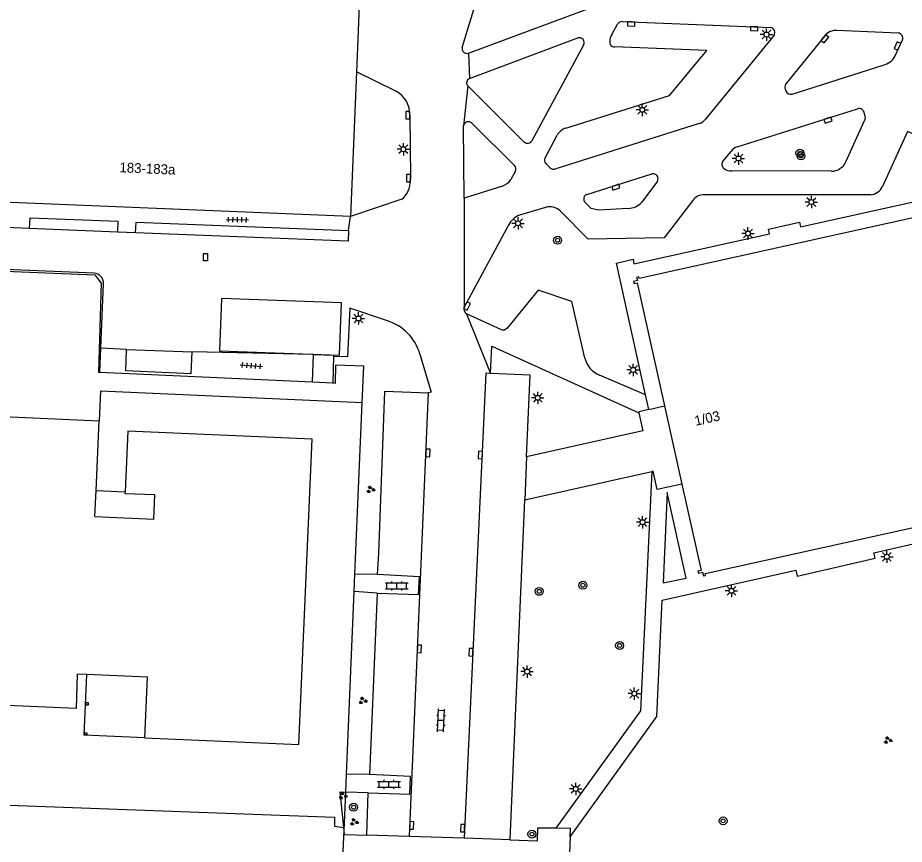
# Model space of a CAD drawing. Extents: x 132994 to 136000, y 393499 to 395512.
# Drawn here: x 133677 to 133766.6, y 394523.1 to 394606.7 of the extents above; entities that cross this region are included whole.
import ezdxf

# ---------------------------------------------------------------- set-up
doc = ezdxf.new("R2010")
doc.units = 0
for name, color, linetype in [('gg-afsc-hekwerk', 7, 'Continuous'), ('gg-anno-huisnummerreeks BGT', 7, 'Continuous'), ('gg-bbg-bijgebouw', 7, 'Continuous'), ('gg-bbg-hoofdgebouw', 7, 'Continuous'), ('gg-bbg-onder overbouw', 7, 'Continuous'), ('gg-bbg-overig bouwwerk', 7, 'Continuous'), ('gg-bbg-pand overbouw', 7, 'Continuous'), ('gg-bbg-pilaar onder overbouw', 7, 'Continuous'), ('gg-knt-verharding', 7, 'Continuous'), ('gg-knt-verharding nz', 7, 'Continuous'), ('gt-grn-vlakafsluiter', 7, 'Continuous'), ('gt-symb-boom', 7, 'Continuous'), ('gt-symb-groenvak', 7, 'Continuous'), ('gt-symb-klinker verharding', 7, 'Continuous'), ('gt-symb-kolk', 7, 'Continuous'), ('gt-symb-kolk center center', 7, 'Continuous'), ('gt-symb-lichtmast', 7, 'Continuous'), ('gt-symb-tegel verharding', 7, 'Continuous')]:
    doc.layers.add(name, color=color, linetype=linetype)

# ---------------------------------------------------------------- blocks, each defined once
blk = doc.blocks.new('gt0-KOLK')
at = {"layer": 'gt-symb-kolk'}
blk.add_lwpolyline([(0, 0), (0.375, 0), (0.375, 0.4), (-0.375, 0.4), (-0.375, 0), (0, 0)], dxfattribs=at)
blk = doc.blocks.new('gt0-LMAST')
at = {"layer": 'gt-symb-lichtmast'}
for p, q in [((-0.182, 0.173), (-0.447, 0.438)), ((-0.005, 0.246), (-0.005, 0.621)), ((0.172, 0.173), (0.437, 0.438)), ((-0.255, -0.004), (-0.63, -0.004)), ((-0.182, -0.181), (-0.447, -0.446)), ((-0.005, -0.254), (-0.005, -0.629)), ((0.437, -0.446), (0.172, -0.181)), ((0.245, -0.004), (0.62, -0.004))]:
    blk.add_line(p, q, dxfattribs=at)
blk.add_circle((-0.005, -0.004), 0.25, dxfattribs=at)
blk = doc.blocks.new('gt0-BOOM')
at = {"layer": 'gt-symb-boom'}
for radius in [0.4, 0.2]:
    blk.add_circle((0, 0), radius, dxfattribs=at)
blk = doc.blocks.new('gt0-GRVAK')
at = {"layer": 'gt-symb-groenvak'}
for p, q in [((-0.11, 0.189), (-0.228, 0.24)), ((-0.182, 0.153), (0.088, 0.153)), ((-0.091, 0.211), (-0.156, 0.322)), ((-0.047, 0.214), (-0.047, 0.393)), ((-0.004, 0.211), (0.061, 0.322)), ((0.015, 0.189), (0.133, 0.24)), ((0.262, -0.052), (0.197, 0.059)), ((0.305, -0.049), (0.305, 0.13)), ((0.349, -0.052), (0.414, 0.059)), ((-0.245, -0.228), (-0.363, -0.177)), ((-0.318, -0.264), (-0.047, -0.264)), ((-0.226, -0.206), (-0.291, -0.095)), ((-0.183, -0.203), (-0.183, -0.024)), ((-0.139, -0.206), (-0.074, -0.095)), ((-0.12, -0.228), (-0.002, -0.177)), ((0.243, -0.074), (0.125, -0.023)), ((0.17, -0.11), (0.441, -0.11)), ((0.368, -0.074), (0.486, -0.023))]:
    blk.add_line(p, q, dxfattribs=at)
blk = doc.blocks.new('gt0-KL1')
at = {"layer": 'gt-symb-klinker verharding'}
for p, q in [((-1.15, 0.3), (1.15, 0.3)), ((-1, -0.3), (-1, 0.3)), ((-0.5, 0.3), (-0.5, 0.45)), ((0, -0.3), (0, 0.3)), ((0.5, 0.3), (0.5, 0.45)), ((1, -0.3), (1, 0.3)), ((-1.15, -0.3), (1.15, -0.3)), ((-0.5, -0.45), (-0.5, -0.3)), ((0.5, -0.45), (0.5, -0.3))]:
    blk.add_line(p, q, dxfattribs=at)
blk = doc.blocks.new('gt0-TEG1')
at = {"layer": 'gt-symb-tegel verharding'}
for p, q in [((-1.125, 0), (1.125, 0)), ((-0.9, -0.25), (-0.9, 0.25)), ((-0.45, -0.25), (-0.45, 0.25)), ((0, -0.25), (0, 0.25)), ((0.45, -0.25), (0.45, 0.25)), ((0.9, -0.25), (0.9, 0.25))]:
    blk.add_line(p, q, dxfattribs=at)
blk = doc.blocks.new('gt0-KOLKCC')
at = {"layer": 'gt-symb-kolk center center'}
blk.add_lwpolyline([(-0.375, 0.2), (0.375, 0.2), (0.375, -0.2), (-0.375, -0.2)], close=True, dxfattribs=at)

msp = doc.modelspace()

# ---------------------------------------------------------------- linework, layer by layer
at = {"layer": 'gg-afsc-hekwerk'}
for p, q in [((133711.827, 394567.752), (133711.986, 394571.493)), ((133685.308, 394570.852), (133706.801, 394569.852)), ((133706.801, 394569.852), (133708.843, 394569.757)), ((133711.093, 394550.416), (133711.827, 394567.752)), ((133711.019, 394548.679), (133711.093, 394550.416)), ((133710.237, 394530.206), (133711.019, 394548.679)), ((133710.16, 394528.392), (133710.237, 394530.206)), ((133712.546, 394530.146), (133710.237, 394530.206)), ((133709.995, 394524.493), (133710.16, 394528.392)), ((133709.804, 394520.505), (133709.995, 394524.493))]:
    msp.add_line(p, q, dxfattribs=at)
for points in [[(133600.783, 394584.132), (133684.778, 394580.673), (133685.436, 394579.828), (133685.16, 394570.859), (133685.308, 394570.852)], [(133708.843, 394569.757), (133709.109, 394569.745), (133709.16, 394571.586), (133711.986, 394571.493)]]:
    msp.add_lwpolyline(points, dxfattribs=at)
at = {"layer": 'gg-bbg-bijgebouw'}
msp.add_line((133688, 394573.134), (133694.6, 394572.885), dxfattribs=at)
msp.add_lwpolyline([(133694.6, 394572.885), (133694.496, 394570.675), (133687.919, 394570.985), (133688, 394573.134)], dxfattribs=at)
at = {"layer": 'gg-bbg-hoofdgebouw'}
for p, q in [((133712.555, 394633.409), (133711.231, 394601.203)), ((133711.231, 394601.203), (133710.63, 394586.596)), ((133742.39, 394567.438), (133744.151, 394559.536)), ((133684.91, 394558.869), (133685.224, 394565.931))]:
    msp.add_line(p, q, dxfattribs=at)
for points in [[(133710.63, 394586.596), (133670.524, 394588.237), (133670.671, 394591.834), (133664.072, 394592.114), (133663.925, 394588.517), (133623.82, 394590.156), (133624.399, 394604.558), (133617.307, 394604.853), (133618.694, 394640.266)], [(133777.067, 394581.596), (133775.697, 394587.755), (133776.026, 394587.828), (133775.978, 394588.043), (133775.551, 394587.948), (133775.449, 394588.405), (133775.234, 394588.357), (133775.273, 394588.183), (133739.824, 394580.302), (133739.784, 394580.482), (133739.57, 394580.434), (133739.645, 394580.098), (133739.258, 394580.012), (133739.306, 394579.797), (133739.62, 394579.867), (133742.39, 394567.438)], [(133682.885, 394536.821), (133624.769, 394539.35), (133626.251, 394575.63), (133669.868, 394574.021), (133669.539, 394566.628), (133685.224, 394565.931)], [(133689.853, 394533.863), (133705.399, 394533.198), (133706.75, 394564.071), (133688.12, 394564.886), (133687.856, 394558.739)], [(133744.151, 394559.536), (133746.098, 394550.799), (133745.771, 394550.728), (133745.819, 394550.513), (133746.242, 394550.607), (133746.322, 394550.242), (133746.537, 394550.289), (133746.495, 394550.476), (133770.286, 394555.761)], [(133683.99, 394540.27), (133683.017, 394540.311), (133682.885, 394536.821)]]:
    msp.add_lwpolyline(points, dxfattribs=at)
at = {"layer": 'gg-bbg-onder overbouw'}
for q in [(133684.91, 394558.869), (133690.75, 394555.978)]:
    msp.add_line((133684.793, 394556.241), q, dxfattribs=at)
for points in [[(133690.75, 394555.978), (133690.855, 394558.425), (133687.848, 394558.554), (133687.856, 394558.739)], [(133689.853, 394533.863), (133690.117, 394540.015), (133683.99, 394540.27)]]:
    msp.add_lwpolyline(points, dxfattribs=at)
at = {"layer": 'gg-bbg-overig bouwwerk'}
msp.add_lwpolyline([(133709.516, 394572.557), (133709.724, 394577.844), (133697.613, 394578.306), (133697.405, 394573.019), (133709.516, 394572.557)], dxfattribs=at)
at = {"layer": 'gg-bbg-pand overbouw'}
msp.add_line((133684.91, 394558.869), (133687.856, 394558.739), dxfattribs=at)
msp.add_lwpolyline([(133689.853, 394533.863), (133683.719, 394534.149), (133683.99, 394540.27)], dxfattribs=at)
at = {"layer": 'gg-bbg-pilaar onder overbouw'}
for points in [[(133683.903, 394537.184), (133683.915, 394537.454), (133684.115, 394537.445), (133684.103, 394537.175), (133683.903, 394537.184)], [(133683.78, 394534.397), (133683.98, 394534.388), (133683.971, 394534.188), (133683.771, 394534.197), (133683.78, 394534.397)]]:
    msp.add_lwpolyline(points, dxfattribs=at)
at = {"layer": 'gg-knt-verharding'}
for p, q in [((133721.933, 394603.678), (133725.195, 394614.291)), ((133722.566, 394603.1), (133736.071, 394608.115)), ((133737.048, 394605.003), (133737.65, 394606.033)), ((133766.022, 394605.132), (133759.805, 394605.401)), ((133722.665, 394600.545), (133733.609, 394604.637)), ((133753.463, 394604.909), (133746.541, 394596.44)), ((133758.603, 394604.856), (133754.641, 394600.01)), ((133765.707, 394602.831), (133766.46, 394604.454)), ((133734.212, 394603.923), (133728.99, 394594.239)), ((133715.221, 394599.258), (133711.231, 394601.203)), ((133728.211, 394594.117), (133722.514, 394599.786)), ((133749.734, 394593.638), (133761.903, 394597.481)), ((133722.906, 394596.013), (133727.21, 394591.738)), ((133745.905, 394595.992), (133731.287, 394591.375)), ((133730.323, 394592.534), (133731.534, 394594.821)), ((133748.266, 394592.099), (133749.114, 394593.17)), ((133730.844, 394591.498), (133730.388, 394591.94)), ((133727.275, 394591.126), (133726.835, 394590.323)), ((133759.269, 394591.166), (133749.201, 394591.203)), ((133737.405, 394589.737), (133741.123, 394590.905)), ((133741.675, 394590.161), (133740.087, 394588.032)), ((133725.997, 394589.667), (133722.145, 394588.454)), ((133734.548, 394588.824), (133737.405, 394589.737)), ((133715.828, 394588.339), (133710.63, 394586.596)), ((133763.227, 394588.763), (133746.416, 394588.785)), ((133730.368, 394587.501), (133727.742, 394586.714)), ((133726.627, 394585.701), (133722.125, 394577.413)), ((133678.198, 394585.386), (133675.777, 394585.476)), ((133687.094, 394585.009), (133678.198, 394585.386)), ((133688.9, 394584.94), (133687.094, 394585.009)), ((133710.396, 394584.104), (133688.9, 394584.94)), ((133710.45, 394585.171), (133710.396, 394584.104)), ((133684.714, 394580.864), (133623.563, 394583.393)), ((133685.403, 394573.285), (133685.657, 394579.796)), ((133685.308, 394570.852), (133685.403, 394573.285)), ((133688, 394573.134), (133685.403, 394573.285)), ((133706.885, 394572.632), (133694.6, 394572.885)), ((133706.801, 394569.852), (133706.885, 394572.632)), ((133708.927, 394572.441), (133708.843, 394569.757)), ((133740.462, 394568.552), (133735.813, 394570.537)), ((133740.793, 394567.082), (133740.462, 394568.552)), ((133740.793, 394567.082), (133742.39, 394567.438)), ((133728.449, 394562.27), (133728.254, 394557.927)), ((133728.254, 394557.927), (133741.097, 394560.789)), ((133726.778, 394523.585), (133728.254, 394557.927)), ((133713.382, 394550.382), (133713.494, 394552.545)), ((133713.382, 394550.382), (133711.093, 394550.416)), ((133713.329, 394548.514), (133711.019, 394548.679)), ((133712.429, 394528.306), (133710.16, 394528.392)), ((133712.304, 394524.075), (133712.429, 394528.306)), ((133709.995, 394524.493), (133709.965, 394524.794)), ((133712.304, 394524.075), (133716.585, 394523.93)), ((133716.585, 394523.93), (133722.132, 394523.742)), ((133722.132, 394523.742), (133726.778, 394523.585))]:
    msp.add_line(p, q, dxfattribs=at)
for points in [[(133738.122, 394606.295), (133751.458, 394605.77), (133753.122, 394605.692)], [(133732.398, 394595.52), (133742.902, 394598.805), (133746.663, 394603.375), (133737.325, 394603.727)], [(133755.29, 394598.96), (133764.51, 394601.881), (133764.877, 394602.027), (133765.212, 394602.234)], [(133716.626, 394596.829), (133716.701, 394590.458), (133716.688, 394590.214)], [(133760.719, 394592.109), (133762.66, 394596.35), (133762.695, 394596.534), (133762.68, 394596.725), (133762.532, 394597.188)], [(133722.145, 394588.454), (133722.051, 394595.678), (133722.061, 394595.768)], [(133777.906, 394590.371), (133777.664, 394590.547), (133777.207, 394590.797), (133766.956, 394595.176), (133764.432, 394589.606)], [(133740.462, 394568.552), (133737.535, 394581.873), (133739.205, 394582.269), (133739.295, 394581.786), (133753.005, 394584.818), (133752.9, 394585.319), (133756.05, 394586.022), (133756.148, 394585.529), (133777.906, 394590.371)], [(133745.217, 394588.177), (133742.341, 394584.444), (133734.685, 394584.31), (133731.825, 394587.159)], [(133738.708, 394587.4), (133735.724, 394587.243), (133734.977, 394587.392), (133734.35, 394588.023)], [(133678.198, 394585.386), (133678.257, 394586.465), (133687.108, 394586.098), (133687.094, 394585.009)], [(133688.9, 394584.94), (133688.975, 394586.017), (133710.45, 394585.171)], [(133734.349, 394572.276), (133733.019, 394577.995), (133729.626, 394579.131), (133726.486, 394575.288), (133726.351, 394575.18), (133726.208, 394575.108), (133726.015, 394575.099), (133725.896, 394575.137), (133722.381, 394576.757)], [(133714.371, 394576.041), (133710.565, 394577.324), (133710.323, 394572.398), (133708.927, 394572.441)], [(133724.804, 394570.724), (133724.936, 394573.468), (133739.803, 394566.72)], [(133706.885, 394572.632), (133708.93, 394572.549), (133708.927, 394572.441)], [(133717.665, 394572.663), (133718.806, 394568.833), (133718.503, 394568.772)], [(133728.449, 394562.27), (133728.817, 394570.53), (133724.804, 394570.724)], [(133711.827, 394567.752), (133685.357, 394568.928), (133685.224, 394565.931)], [(133713.494, 394552.545), (133714.119, 394568.939), (133718.503, 394568.772)], [(133740.793, 394567.082), (133739.778, 394566.838), (133739.803, 394566.72)], [(133739.803, 394566.72), (133740.203, 394564.901), (133728.449, 394562.27)], [(133741.097, 394560.789), (133739.946, 394536.604), (133731.398, 394524.721)], [(133744.151, 394559.536), (133741.643, 394558.977), (133741.238, 394560.829), (133741.097, 394560.789)], [(133742.251, 394549.528), (133744.569, 394550.026), (133742.673, 394558.674), (133742.251, 394549.528)], [(133732.859, 394523.849), (133741.604, 394536.03), (133742.153, 394547.804), (133755.672, 394550.82), (133755.806, 394550.228), (133763.685, 394552.044), (133763.559, 394552.59), (133770.638, 394554.178)], [(133713.329, 394548.514), (133717.506, 394548.371), (133717.601, 394550.15), (133713.382, 394550.382)], [(133713.329, 394548.514), (133712.667, 394532.522), (133712.546, 394530.146)], [(133712.429, 394528.306), (133716.632, 394528.178), (133716.692, 394529.975), (133712.546, 394530.146)], [(133600.412, 394529.391), (133667.877, 394526.534), (133667.874, 394527.359), (133709.029, 394525.831), (133709.007, 394524.921), (133709.965, 394524.794)], [(133709.965, 394524.794), (133709.601, 394528.414), (133710.16, 394528.392)], [(133731.398, 394524.721), (133729.544, 394524.735), (133729.526, 394523.406), (133726.791, 394523.516), (133726.778, 394523.585)], [(133732.859, 394523.849), (133732.893, 394524.709), (133731.398, 394524.721)], [(133732.859, 394523.849), (133732.697, 394519.775), (133709.804, 394520.505)], [(133712.304, 394524.075), (133712.287, 394523.994), (133710.04, 394524.048), (133709.995, 394524.493)]]:
    msp.add_lwpolyline(points, dxfattribs=at)
for centre, radius, start, end in [((133738.117, 394605.748), 0.547, 89.44103, 148.62695), ((133753.064, 394605.201), 0.494, 323.81148, 83.2552), ((133759.722, 394603.986), 1.418, 86.65423, 142.12589), ((133733.778, 394604.168), 0.499, 330.57265, 109.79207), ((133738.488, 394604.217), 1.64, 151.38146, 178.7937), ((133765.972, 394604.619), 0.515, 341.29137, 84.43498), ((133722.42, 394603.576), 0.498, 168.20164, 286.9992), ((133737.333, 394604.213), 0.486, 175.42288, 269.0919), ((133764.431, 394603.386), 1.392, 304.1568, 336.51584), ((133722.851, 394600.113), 0.47, 113.34062, 224.15567), ((133755.313, 394599.659), 0.758, 152.41768, 210.09008), ((133714.077, 394596.975), 2.553, 356.7123, 63.38023), ((133755.143, 394599.455), 0.517, 199.95954, 286.54887), ((133762.077, 394597.033), 0.481, 18.82933, 111.2167), ((133745.392, 394597.395), 1.494, 290.06987, 320.25205), ((133722.548, 394595.667), 0.498, 44.05772, 168.28035), ((133732.929, 394593.98), 1.629, 109.03147, 148.91618), ((133728.546, 394594.526), 0.529, 230.71049, 327.09121), ((133750.269, 394592.285), 1.455, 111.56377, 142.53007), ((133730.692, 394592.274), 0.451, 144.79993, 227.68986), ((133748.68, 394591.845), 0.486, 148.51752, 241.17718), ((133759.258, 394592.769), 1.603, 270.37886, 335.69665), ((133726.891, 394591.395), 0.468, 325.00343, 47.12178), ((133731.189, 394591.883), 0.517, 228.0747, 280.89042), ((133749.146, 394592.435), 1.233, 235.39372, 272.53516), ((133714.407, 394590.126), 2.283, 308.50317, 2.21814), ((133725.479, 394591.192), 1.611, 288.76526, 327.34357), ((133741.229, 394590.407), 0.509, 331.16737, 101.97869), ((133763.031, 394590.326), 1.576, 277.16023, 332.7919), ((133734.708, 394588.359), 0.491, 109.0146, 223.21607), ((133746.37, 394587.389), 1.397, 88.11849, 145.65966), ((133730.805, 394586.089), 1.478, 46.37901, 107.20133), ((133738.686, 394589.268), 1.868, 270.66436, 318.57991), ((133728.328, 394584.949), 1.859, 108.3593, 156.15226), ((133684.666, 394579.871), 0.994, 355.66569, 87.22066), ((133722.617, 394577.227), 0.526, 159.30732, 243.32851), ((133712.843, 394571.256), 5.023, 16.26941, 72.28797), ((133736.759, 394572.819), 2.47, 192.69791, 247.48767)]:
    msp.add_arc(centre, radius, start, end, dxfattribs=at)
at = {"layer": 'gg-knt-verharding nz'}
for p, q in [((133722.566, 394603.1), (133722.665, 394600.545)), ((133722.514, 394599.786), (133722.061, 394595.768)), ((133722.145, 394588.454), (133722.125, 394577.413)), ((133722.381, 394576.757), (133724.804, 394570.724)), ((133718.503, 394568.772), (133716.585, 394523.93))]:
    msp.add_line(p, q, dxfattribs=at)
msp.add_lwpolyline([(133724.804, 394570.724), (133724.331, 394570.746), (133722.132, 394523.742)], dxfattribs=at)
at = {"layer": 'gt-grn-vlakafsluiter'}
msp.add_line((133710.45, 394585.171), (133710.63, 394586.596), dxfattribs=at)

# ---------------------------------------------------------------- block references
at = {"layer": 'gt-symb-boom'}
for p in [(133756.08, 394592.987), (133756.191, 394592.715), (133731.581, 394584.186), (133729.717, 394548.681), (133734.136, 394549.298), (133737.848, 394543.209), (133710.955, 394526.849), (133748.319, 394525.478), (133728.978, 394524.129)]:
    msp.add_blockref('gt0-BOOM', p, dxfattribs=at)
at = {"layer": 'gt-symb-groenvak'}
for p in [(133712.667, 394558.974), (133711.879, 394537.624), (133764.969, 394533.628), (133709.864, 394528.016), (133710.998, 394525.363)]:
    msp.add_blockref('gt0-GRVAK', p, dxfattribs=at)
at = {"layer": 'gt-symb-klinker verharding'}
for p in [(133715.318, 394549.231), (133714.53, 394529.17)]:
    msp.add_blockref('gt0-KL1', p, dxfattribs=at)
at = {"layer": 'gt-symb-klinker verharding', "rotation": 87.42085249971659}
msp.add_blockref('gt0-KL1', (133719.786, 394535.625), dxfattribs=at)
at = {"layer": 'gt-symb-kolk'}
for p, rotation in [((133739.027, 394606.26), 177.78840789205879), ((133751.458, 394605.77), 177.73971030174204), ((133758.446, 394604.676), -129.19798807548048), ((133766.132, 394603.755), 64.9148508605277), ((133716.626, 394596.829), 90.49224740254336), ((133758.859, 394596.52), -162.4736215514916), ((133716.701, 394590.458), 90.66976522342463), ((133737.405, 394589.737), -162.28730369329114), ((133722.247, 394577.638), -118.32644330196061), ((133718.273, 394562.687), -92.75083479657), ((133723.973, 394562.458), 87.19194693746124), ((133717.408, 394542.873), -92.407413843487), ((133723.025, 394542.516), 87.30638896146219), ((133716.633, 394525.021), -92.46466335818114), ((133722.179, 394524.73), 88.05074587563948)]:
    msp.add_blockref('gt0-KOLK', p, dxfattribs=dict(at, rotation=rotation))
at = {"layer": 'gt-symb-kolk center center', "rotation": 89.59893609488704}
msp.add_blockref('gt0-KOLKCC', (133695.975, 394582.48), dxfattribs=at)
at = {"layer": 'gt-symb-lichtmast'}
for p in [(133752.708, 394604.985), (133740.152, 394597.377), (133715.988, 394593.388), (133749.869, 394592.452), (133757.243, 394588.052), (133727.584, 394585.896), (133750.836, 394584.872), (133711.445, 394576.278), (133739.221, 394571.075), (133729.574, 394568.251), (133740.178, 394555.676), (133764.881, 394552.183), (133749.166, 394548.736), (133728.497, 394540.571), (133739.343, 394538.341), (133733.414, 394528.708)]:
    msp.add_blockref('gt0-LMAST', p, dxfattribs=at)
at = {"layer": 'gt-symb-tegel verharding'}
for p, rotation in [((133699.212, 394586.262), -1.2030345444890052), ((133700.617, 394571.504), -4.187704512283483)]:
    msp.add_blockref('gt0-TEG1', p, dxfattribs=dict(at, rotation=rotation))

# ---------------------------------------------------------------- texts
at = {"layer": 'gg-anno-huisnummerreeks BGT'}
for s, rotation, p in [('183-183a', 357.6, (133687.262, 394591.058)), ('1/03', 12.6, (133745.545, 394565.418))]:
    msp.add_text(s, height=1, rotation=rotation, dxfattribs=at).set_placement(p)

doc.saveas('drawing.dxf')
